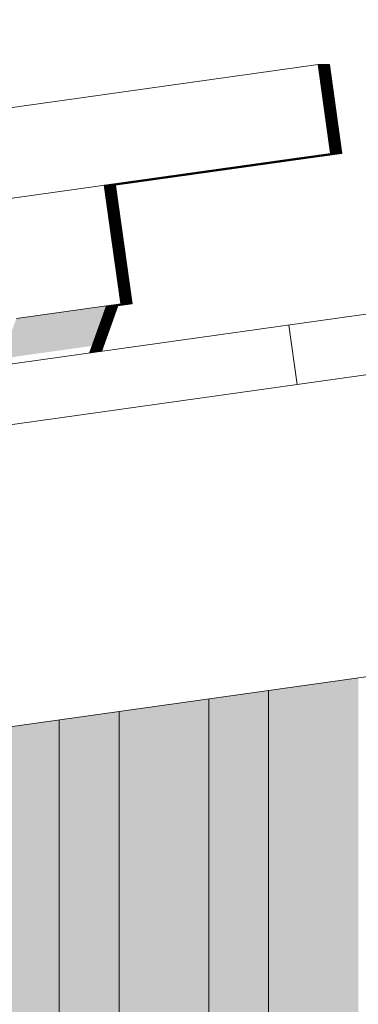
# Model space of a CAD drawing. Header units: metres. Extents: x -52 to 321, y -8 to 26.
# Tile 273 of 333: x 302.303 to 302.416, y 6.628 to 6.958. Entities that reach past the tile are written whole.
import ezdxf

# ---------------------------------------------------------------- set-up
doc = ezdxf.new("R2010")
doc.units = ezdxf.units.M
doc.header["$MEASUREMENT"] = 0
for name, color, linetype in [('30 Dachaufbau', 7, 'Continuous'), ('50 Sanitäreinrichtung', 7, 'Continuous'), ('70 PV-Anlage', 7, 'Continuous'), ('94 Genehmigungsplanung Bemaßung', 7, 'Continuous')]:
    doc.layers.add(name, color=color, linetype=linetype)
doc.styles.add('ERSTELLTER_STIL_2', font='arial.ttf')
doc.dimstyles.new('ERSTELLTER_STIL__1', dxfattribs={"dimtxt": 0.25, "dimasz": 0.19, "dimexe": 0.18, "dimexo": 0.1, "dimgap": 0, "dimtad": 1, "dimtih": 1, "dimtoh": 1, "dimzin": 0, "dimdsep": 46, "dimtxsty": 'ERSTELLTER_STIL_2', "dimblk": 'ARROWHEAD_6', "dimblk1": 'ARROWHEAD_6', "dimblk2": 'ARROWHEAD_6', "dimcen": 0.09, "dimclrd": 7, "dimclre": 7, "dimclrt": 7, "dimazin": 0, "dimtfac": 1, "dimtdec": 4, "dimtmove": 0, "dimatfit": 3, "dimfxl": 1, "dimtolj": 1, "dimtzin": 0, "dimarcsym": 0})

# ---------------------------------------------------------------- blocks, each defined once
blk = doc.blocks.new('*X31', base_point=(33626.11544, -0.00275))
at = {"layer": '30 Dachaufbau', "color": 7, "linetype": 'Continuous', "lineweight": 13}
blk.add_line((302.39558, 6.83575), (302.3928, 6.85556), dxfattribs=at)
blk.add_line((302.39558, 6.83575), (302.3928, 6.85556), dxfattribs=at)
blk = doc.blocks.new('*D55', base_point=(33626.11544, -0.00275))
at = {"layer": '94 Genehmigungsplanung Bemaßung', "color": 7, "linetype": 'Continuous', "lineweight": 13}
for p, q in [((297.01606, 9.19055), (297.01606, 9.56555)), ((312.83606, 9.19055), (312.83606, 9.56555)), ((297.11606, 9.47805), (296.91606, 9.27805)), ((312.73606, 9.27805), (312.93606, 9.47805)), ((296.86606, 9.37805), (297.01606, 9.37805)), ((297.01606, 9.37805), (312.83606, 9.37805)), ((312.83606, 9.37805), (312.98606, 9.37805))]:
    blk.add_line(p, q, dxfattribs=at)
at = {"layer": '94 Genehmigungsplanung Bemaßung', "color": 7, "lineweight": 13, "insert": (304.49707, 9.42805), "char_height": 0.25, "attachment_point": 7, "style": 'ERSTELLTER_STIL_2'}
blk.add_mtext('\\A1;{\\pql;\\fArial|b0|i0|c0|p0;\\W1.000000;15,82}', dxfattribs=at)
blk = doc.blocks.new('ARROWHEAD_6')
at = {"color": 0, "linetype": 'Continuous', "lineweight": 0}
for p, q in [((-0.5, -0.5), (0.5, 0.5)), ((0, 0), (-1, 0))]:
    blk.add_line(p, q, dxfattribs=at)

msp = doc.modelspace()

# ---------------------------------------------------------------- hatches: boundary and pattern name
at = {"layer": '50 Sanitäreinrichtung', "linetype": 'Continuous', "lineweight": 0, "true_color": 0x000000}
for points in [[(302.38606, 6.73343), (302.38606, 6.18575), (302.41606, 6.18997), (302.41606, 6.73765)], [(302.36606, 5.50897), (302.36606, 3.35725), (302.36606, 3.34725), (302.40899, 3.34725), (302.41606, 3.35725), (302.38606, 3.35725), (302.38606, 5.53725), (302.40192, 5.53725), (302.41606, 5.55725), (302.38606, 5.55725), (302.38606, 6.73343), (302.36606, 6.73062), (302.36606, 5.55725), (302.36606, 5.53725), (302.36606, 5.52897), (302.38021, 5.52897)], [(302.33606, 6.7264), (302.33606, 6.17872), (302.36606, 6.18294), (302.36606, 6.73062)], [(302.21606, 3.35725), (302.21606, 3.34725), (302.36407, 3.34725), (302.36407, 3.35444), (302.36606, 3.35725), (302.33606, 3.35725), (302.33606, 5.53725), (302.35192, 5.53725), (302.36606, 5.55725), (302.33606, 5.55725), (302.33606, 6.7264), (302.31606, 6.72359), (302.31606, 5.55725), (302.31606, 5.53725), (302.31606, 5.52897), (302.33021, 5.52897), (302.31606, 5.50897), (302.31606, 3.35725), (302.28606, 3.35725), (302.28606, 5.53725), (302.30192, 5.53725), (302.31606, 5.55725), (302.28606, 5.55725), (302.28606, 6.71938), (302.26606, 6.71656), (302.26606, 5.55725), (302.26606, 5.53725), (302.26606, 5.52897), (302.28021, 5.52897), (302.26606, 5.50897), (302.26606, 3.35725), (302.23606, 3.35725), (302.23606, 5.53725), (302.25192, 5.53725), (302.26606, 5.55725), (302.23606, 5.55725), (302.23606, 6.71235), (302.21606, 6.70954), (302.21606, 5.55725), (302.21606, 5.53725), (302.21606, 5.52897), (302.23021, 5.52897), (302.21606, 5.50897)], [(302.28606, 6.71938), (302.28606, 6.1717), (302.31606, 6.17591), (302.31606, 6.72359)]]:
    msp.add_hatch(color=18, dxfattribs=at).paths.add_polyline_path(points)
at = {"layer": '70 PV-Anlage', "linetype": 'Continuous', "lineweight": 0, "true_color": 0x000000}
for points in [[(302.33103, 6.90231), (302.33114, 6.90231), (302.3955, 6.91135), (302.3954, 6.91135)], [(302.33114, 6.90231), (302.33124, 6.90231), (302.39561, 6.91135), (302.3955, 6.91135)], [(302.39561, 6.91135), (302.33124, 6.90231), (302.33135, 6.90231), (302.39572, 6.91135)], [(302.33135, 6.90231), (302.33146, 6.90231), (302.39583, 6.91135), (302.39572, 6.91135)], [(302.39583, 6.91135), (302.33146, 6.90231), (302.33157, 6.90231), (302.39594, 6.91135)], [(302.33157, 6.90231), (302.33168, 6.90231), (302.39604, 6.91135), (302.39594, 6.91135)], [(302.33168, 6.90231), (302.33179, 6.90231), (302.39615, 6.91135), (302.39605, 6.91135)], [(302.33179, 6.90231), (302.33189, 6.90231), (302.39625, 6.91135), (302.39615, 6.91135)], [(302.33189, 6.90231), (302.332, 6.90231), (302.39637, 6.91135), (302.39626, 6.91135)], [(302.332, 6.90231), (302.33211, 6.90231), (302.39648, 6.91135), (302.39637, 6.91135)], [(302.33211, 6.90231), (302.33222, 6.90231), (302.39659, 6.91135), (302.39648, 6.91135)], [(302.33223, 6.90231), (302.33233, 6.90231), (302.39669, 6.91135), (302.39659, 6.91135)], [(302.33233, 6.90231), (302.33244, 6.90231), (302.3968, 6.91135), (302.3967, 6.91135)], [(302.33244, 6.90231), (302.33255, 6.90231), (302.39691, 6.91135), (302.39681, 6.91135)], [(302.33255, 6.90231), (302.33265, 6.90231), (302.39702, 6.91135), (302.39691, 6.91135)], [(302.39702, 6.91135), (302.33265, 6.90231), (302.33276, 6.90231), (302.39713, 6.91135)], [(302.33276, 6.90231), (302.33287, 6.90231), (302.39724, 6.91135), (302.39713, 6.91135)], [(302.33287, 6.90231), (302.33298, 6.90231), (302.39734, 6.91135), (302.39724, 6.91135)], [(302.33298, 6.90231), (302.33309, 6.90231), (302.39745, 6.91135), (302.39735, 6.91135)], [(302.33309, 6.90231), (302.3332, 6.90231), (302.39756, 6.91135), (302.39746, 6.91135)], [(302.3332, 6.90231), (302.3333, 6.90231), (302.39767, 6.91135), (302.39756, 6.91135)], [(302.39767, 6.91135), (302.3333, 6.90231), (302.33341, 6.90231), (302.39778, 6.91135)], [(302.33341, 6.90231), (302.33352, 6.90231), (302.39789, 6.91135), (302.39778, 6.91135)], [(302.33352, 6.90231), (302.33363, 6.90231), (302.398, 6.91135), (302.39789, 6.91135)], [(302.33363, 6.90231), (302.33374, 6.90231), (302.3981, 6.91135), (302.398, 6.91135)], [(302.33374, 6.90231), (302.33385, 6.90231), (302.39821, 6.91135), (302.39811, 6.91135)], [(302.33385, 6.90231), (302.33395, 6.90231), (302.39832, 6.91135), (302.39822, 6.91135)], [(302.33395, 6.90231), (302.33406, 6.90231), (302.39843, 6.91135), (302.39832, 6.91135)], [(302.33406, 6.90231), (302.33417, 6.90231), (302.39854, 6.91135), (302.39843, 6.91135)], [(302.33417, 6.90231), (302.33427, 6.90231), (302.39864, 6.91135), (302.39854, 6.91135)], [(302.33428, 6.90231), (302.33439, 6.90231), (302.39875, 6.91135), (302.39865, 6.91135)], [(302.33439, 6.90231), (302.3345, 6.90231), (302.39886, 6.91135), (302.39876, 6.91135)], [(302.3345, 6.90231), (302.33461, 6.90231), (302.39897, 6.91135), (302.39887, 6.91135)], [(302.33461, 6.90231), (302.33471, 6.90231), (302.39908, 6.91135), (302.39897, 6.91135)], [(302.33471, 6.90231), (302.33482, 6.90231), (302.39919, 6.91135), (302.39908, 6.91135)], [(302.3954, 6.91135), (302.3955, 6.91135), (302.40689, 6.91295), (302.40678, 6.91295)], [(302.3955, 6.91135), (302.39561, 6.91135), (302.407, 6.91295), (302.40689, 6.91295)], [(302.39561, 6.91135), (302.39572, 6.91135), (302.40711, 6.91295), (302.407, 6.91295)], [(302.40711, 6.91295), (302.39572, 6.91135), (302.39583, 6.91135), (302.40722, 6.91295)], [(302.39583, 6.91135), (302.39594, 6.91135), (302.40732, 6.91295), (302.40722, 6.91295)], [(302.40732, 6.91295), (302.39594, 6.91135), (302.39604, 6.91135), (302.40743, 6.91295)], [(302.40743, 6.91295), (302.39605, 6.91135), (302.39615, 6.91135), (302.40754, 6.91295)], [(302.39615, 6.91135), (302.39626, 6.91135), (302.40765, 6.91295), (302.40754, 6.91295)], [(302.40765, 6.91295), (302.39626, 6.91135), (302.39637, 6.91135), (302.40776, 6.91295)], [(302.40776, 6.91295), (302.39637, 6.91135), (302.39648, 6.91135), (302.40787, 6.91295)], [(302.40787, 6.91295), (302.39648, 6.91135), (302.39659, 6.91135), (302.40797, 6.91295)], [(302.40798, 6.91295), (302.39659, 6.91135), (302.39669, 6.91135), (302.40808, 6.91295)], [(302.40808, 6.91295), (302.3967, 6.91135), (302.3968, 6.91135), (302.40819, 6.91295)], [(302.40819, 6.91295), (302.39681, 6.91135), (302.39691, 6.91135), (302.4083, 6.91295)], [(302.4083, 6.91295), (302.39691, 6.91135), (302.39702, 6.91135), (302.40841, 6.91295)], [(302.39702, 6.91135), (302.39713, 6.91135), (302.40852, 6.91295), (302.40841, 6.91295)], [(302.40852, 6.91295), (302.39713, 6.91135), (302.39724, 6.91135), (302.40863, 6.91295)], [(302.40863, 6.91295), (302.39724, 6.91135), (302.39734, 6.91135), (302.40873, 6.91295)], [(302.40873, 6.91295), (302.39735, 6.91135), (302.39745, 6.91135), (302.40884, 6.91295)], [(302.40884, 6.91295), (302.39746, 6.91135), (302.39756, 6.91135), (302.40895, 6.91295)], [(302.40895, 6.91295), (302.39756, 6.91135), (302.39767, 6.91135), (302.40906, 6.91295)], [(302.39767, 6.91135), (302.39778, 6.91135), (302.40917, 6.91295), (302.40906, 6.91295)], [(302.40917, 6.91295), (302.39778, 6.91135), (302.39789, 6.91135), (302.40928, 6.91295)], [(302.40928, 6.91295), (302.39789, 6.91135), (302.398, 6.91135), (302.40938, 6.91295)], [(302.40939, 6.91295), (302.398, 6.91135), (302.3981, 6.91135), (302.40949, 6.91295)], [(302.40949, 6.91295), (302.39811, 6.91135), (302.39821, 6.91135), (302.4096, 6.91295)], [(302.4096, 6.91295), (302.39822, 6.91135), (302.39832, 6.91135), (302.40971, 6.91295)], [(302.40971, 6.91295), (302.39832, 6.91135), (302.39843, 6.91135), (302.40982, 6.91295)], [(302.40982, 6.91295), (302.39843, 6.91135), (302.39854, 6.91135), (302.40993, 6.91295)], [(302.40993, 6.91295), (302.39854, 6.91135), (302.39864, 6.91135), (302.41003, 6.91295)], [(302.41004, 6.91295), (302.39865, 6.91135), (302.39875, 6.91135), (302.41014, 6.91295)], [(302.41014, 6.91295), (302.39876, 6.91135), (302.39886, 6.91135), (302.41025, 6.91295)], [(302.41025, 6.91295), (302.39887, 6.91135), (302.39897, 6.91135), (302.41036, 6.91295)], [(302.41036, 6.91295), (302.39897, 6.91135), (302.39908, 6.91135), (302.41047, 6.91295)], [(302.41047, 6.91295), (302.39908, 6.91135), (302.39919, 6.91135), (302.41058, 6.91295)], [(302.33114, 6.90231), (302.33103, 6.90231), (302.33324, 6.88656), (302.3366, 6.8627), (302.3367, 6.8627)], [(302.33114, 6.90231), (302.3367, 6.8627), (302.33681, 6.8627), (302.33124, 6.90231)], [(302.33135, 6.90231), (302.33124, 6.90231), (302.33681, 6.8627), (302.33692, 6.8627)], [(302.33703, 6.8627), (302.33146, 6.90231), (302.33135, 6.90231), (302.33692, 6.8627)], [(302.33146, 6.90231), (302.33703, 6.8627), (302.33714, 6.8627), (302.33157, 6.90231)], [(302.33724, 6.8627), (302.33168, 6.90231), (302.33157, 6.90231), (302.33714, 6.8627)], [(302.33735, 6.8627), (302.33179, 6.90231), (302.33168, 6.90231), (302.33724, 6.8627)], [(302.33189, 6.90231), (302.33179, 6.90231), (302.33735, 6.8627), (302.33746, 6.8627)], [(302.33757, 6.8627), (302.332, 6.90231), (302.33189, 6.90231), (302.33746, 6.8627)], [(302.33768, 6.8627), (302.33211, 6.90231), (302.332, 6.90231), (302.33757, 6.8627)], [(302.33779, 6.8627), (302.33222, 6.90231), (302.33211, 6.90231), (302.33768, 6.8627)], [(302.33222, 6.90231), (302.33779, 6.8627), (302.3379, 6.8627), (302.33233, 6.90231)], [(302.338, 6.8627), (302.33244, 6.90231), (302.33233, 6.90231), (302.3379, 6.8627)], [(302.33811, 6.8627), (302.33255, 6.90231), (302.33244, 6.90231), (302.338, 6.8627)], [(302.33822, 6.8627), (302.33265, 6.90231), (302.33255, 6.90231), (302.33811, 6.8627)], [(302.33276, 6.90231), (302.33265, 6.90231), (302.33822, 6.8627), (302.33833, 6.8627)], [(302.33844, 6.8627), (302.33287, 6.90231), (302.33276, 6.90231), (302.33833, 6.8627)], [(302.33855, 6.8627), (302.33298, 6.90231), (302.33287, 6.90231), (302.33844, 6.8627)], [(302.33865, 6.8627), (302.33309, 6.90231), (302.33298, 6.90231), (302.33855, 6.8627)], [(302.33876, 6.8627), (302.3332, 6.90231), (302.33309, 6.90231), (302.33865, 6.8627)], [(302.33887, 6.8627), (302.3333, 6.90231), (302.3332, 6.90231), (302.33876, 6.8627)], [(302.3333, 6.90231), (302.33887, 6.8627), (302.33898, 6.8627), (302.33341, 6.90231)], [(302.33909, 6.8627), (302.33352, 6.90231), (302.33341, 6.90231), (302.33898, 6.8627)], [(302.3392, 6.8627), (302.33363, 6.90231), (302.33352, 6.90231), (302.33909, 6.8627)], [(302.3393, 6.8627), (302.33374, 6.90231), (302.33363, 6.90231), (302.3392, 6.8627)], [(302.33941, 6.8627), (302.33385, 6.90231), (302.33374, 6.90231), (302.3393, 6.8627)], [(302.33952, 6.8627), (302.33395, 6.90231), (302.33385, 6.90231), (302.33941, 6.8627)], [(302.33963, 6.8627), (302.33406, 6.90231), (302.33395, 6.90231), (302.33952, 6.8627)], [(302.33974, 6.8627), (302.33417, 6.90231), (302.33406, 6.90231), (302.33963, 6.8627)], [(302.33428, 6.90231), (302.33417, 6.90231), (302.33974, 6.8627), (302.33985, 6.8627)], [(302.33996, 6.8627), (302.33439, 6.90231), (302.33428, 6.90231), (302.33985, 6.8627)], [(302.34006, 6.8627), (302.3345, 6.90231), (302.33439, 6.90231), (302.33996, 6.8627)], [(302.34017, 6.8627), (302.33461, 6.90231), (302.3345, 6.90231), (302.34006, 6.8627)], [(302.34028, 6.8627), (302.33471, 6.90231), (302.33461, 6.90231), (302.34017, 6.8627)], [(302.34039, 6.8627), (302.33482, 6.90231), (302.33471, 6.90231), (302.34028, 6.8627)], [(302.29685, 6.84437), (302.32659, 6.84855), (302.32742, 6.84973), (302.33187, 6.86203), (302.30171, 6.85779)], [(302.33187, 6.86202), (302.32615, 6.84619), (302.32625, 6.8462), (302.33198, 6.86203)], [(302.33198, 6.86202), (302.32626, 6.8462), (302.32637, 6.84622), (302.33208, 6.86203)], [(302.33209, 6.86202), (302.32637, 6.84622), (302.32648, 6.84624), (302.33219, 6.86203)], [(302.3322, 6.86202), (302.32649, 6.84624), (302.3266, 6.84625), (302.3323, 6.86203)], [(302.3323, 6.86202), (302.3266, 6.84625), (302.32671, 6.84627), (302.33241, 6.86203)], [(302.33241, 6.86202), (302.32672, 6.84627), (302.32682, 6.84628), (302.33252, 6.86203)], [(302.33252, 6.86202), (302.32683, 6.84628), (302.32694, 6.8463), (302.33263, 6.86203)], [(302.33263, 6.86202), (302.32695, 6.8463), (302.32705, 6.84632), (302.33274, 6.86203)], [(302.33274, 6.86202), (302.32706, 6.84632), (302.32717, 6.84633), (302.33284, 6.86203)], [(302.33285, 6.86202), (302.32717, 6.84633), (302.32728, 6.84635), (302.33295, 6.86203)], [(302.33295, 6.86202), (302.32729, 6.84635), (302.3274, 6.84636), (302.33306, 6.86203)], [(302.33306, 6.86202), (302.3274, 6.84636), (302.32751, 6.84638), (302.33317, 6.86203)], [(302.32742, 6.84973), (302.33188, 6.86203)], [(302.33317, 6.86202), (302.32752, 6.84638), (302.32762, 6.8464), (302.33328, 6.86203)], [(302.33328, 6.86202), (302.32763, 6.8464), (302.32774, 6.84641), (302.33339, 6.86203)], [(302.33339, 6.86202), (302.32775, 6.84641), (302.32785, 6.84643), (302.33349, 6.86203)], [(302.3335, 6.86202), (302.32786, 6.84643), (302.32797, 6.84644), (302.3336, 6.86203)], [(302.33361, 6.86202), (302.32797, 6.84644), (302.32808, 6.84646), (302.33371, 6.86203)], [(302.33371, 6.86202), (302.32809, 6.84646), (302.32819, 6.84648), (302.33382, 6.86203)], [(302.33382, 6.86202), (302.3282, 6.84648), (302.32831, 6.84649), (302.33393, 6.86203)], [(302.33393, 6.86202), (302.32832, 6.84649), (302.32842, 6.84651), (302.33404, 6.86203)], [(302.33404, 6.86202), (302.32843, 6.84651), (302.32854, 6.84652), (302.33415, 6.86203)], [(302.33415, 6.86202), (302.32855, 6.84653), (302.32865, 6.84654), (302.33425, 6.86203)], [(302.33426, 6.86202), (302.32866, 6.84654), (302.32877, 6.84656), (302.33436, 6.86203)], [(302.33436, 6.86202), (302.32877, 6.84656), (302.32888, 6.84657), (302.33447, 6.86203)], [(302.33447, 6.86202), (302.32889, 6.84657), (302.32899, 6.84659), (302.33458, 6.86203)], [(302.33458, 6.86202), (302.329, 6.84659), (302.32911, 6.8466), (302.33469, 6.86203)], [(302.33469, 6.86202), (302.32912, 6.84661), (302.32922, 6.84662), (302.3348, 6.86203)], [(302.3348, 6.86202), (302.32923, 6.84662), (302.32934, 6.84664), (302.3349, 6.86203)], [(302.33491, 6.86202), (302.32935, 6.84664), (302.32945, 6.84665), (302.33501, 6.86203)], [(302.33501, 6.86202), (302.32946, 6.84665), (302.32957, 6.84667), (302.33512, 6.86203)], [(302.33512, 6.86202), (302.32957, 6.84667), (302.32968, 6.84668), (302.33523, 6.86203)], [(302.33523, 6.86202), (302.32969, 6.84669), (302.32979, 6.8467), (302.33534, 6.86203)], [(302.33534, 6.86202), (302.3298, 6.8467), (302.32991, 6.84672), (302.33545, 6.86203)], [(302.33545, 6.86202), (302.32992, 6.84672), (302.33002, 6.84673), (302.33555, 6.86203)], [(302.33556, 6.86202), (302.33003, 6.84673), (302.33014, 6.84675), (302.33566, 6.86203)], [(302.33188, 6.86203), (302.33187, 6.86202), (302.3367, 6.8627), (302.3366, 6.8627)], [(302.33198, 6.86203), (302.33198, 6.86202), (302.33681, 6.8627), (302.3367, 6.8627)], [(302.33209, 6.86202), (302.33692, 6.8627), (302.33681, 6.8627), (302.33209, 6.86203)], [(302.3322, 6.86202), (302.33703, 6.8627), (302.33692, 6.8627), (302.3322, 6.86203)], [(302.3323, 6.86202), (302.33714, 6.8627), (302.33703, 6.8627), (302.33231, 6.86203)], [(302.33241, 6.86202), (302.33724, 6.8627), (302.33714, 6.8627), (302.33242, 6.86203)], [(302.33252, 6.86202), (302.33735, 6.8627), (302.33724, 6.8627), (302.33253, 6.86203)], [(302.33263, 6.86203), (302.33263, 6.86202), (302.33746, 6.8627), (302.33735, 6.8627)], [(302.33274, 6.86202), (302.33757, 6.8627), (302.33746, 6.8627), (302.33274, 6.86203)], [(302.33285, 6.86202), (302.33768, 6.8627), (302.33757, 6.8627), (302.33285, 6.86203)], [(302.33295, 6.86202), (302.33779, 6.8627), (302.33768, 6.8627), (302.33296, 6.86203)], [(302.33306, 6.86202), (302.3379, 6.8627), (302.33779, 6.8627), (302.33307, 6.86203)], [(302.33317, 6.86202), (302.338, 6.8627), (302.3379, 6.8627), (302.33318, 6.86203)], [(302.33328, 6.86202), (302.33811, 6.8627), (302.338, 6.8627), (302.33329, 6.86203)], [(302.33339, 6.86202), (302.33822, 6.8627), (302.33811, 6.8627), (302.33339, 6.86203)], [(302.3335, 6.86203), (302.3335, 6.86202), (302.33833, 6.8627), (302.33822, 6.8627)], [(302.3336, 6.86202), (302.33844, 6.8627), (302.33833, 6.8627), (302.33361, 6.86203)], [(302.33371, 6.86202), (302.33855, 6.8627), (302.33844, 6.8627), (302.33372, 6.86203)], [(302.33382, 6.86202), (302.33865, 6.8627), (302.33855, 6.8627), (302.33383, 6.86203)], [(302.33393, 6.86202), (302.33876, 6.8627), (302.33865, 6.8627), (302.33394, 6.86203)], [(302.33404, 6.86202), (302.33887, 6.8627), (302.33876, 6.8627), (302.33404, 6.86203)], [(302.33415, 6.86202), (302.33898, 6.8627), (302.33887, 6.8627), (302.33415, 6.86203)], [(302.33426, 6.86202), (302.33909, 6.8627), (302.33898, 6.8627), (302.33426, 6.86203)], [(302.33436, 6.86202), (302.3392, 6.8627), (302.33909, 6.8627), (302.33437, 6.86203)], [(302.33447, 6.86202), (302.3393, 6.8627), (302.3392, 6.8627), (302.33448, 6.86203)], [(302.33458, 6.86202), (302.33941, 6.8627), (302.3393, 6.8627), (302.33459, 6.86203)], [(302.33469, 6.86202), (302.33952, 6.8627), (302.33941, 6.8627), (302.3347, 6.86203)], [(302.3348, 6.86202), (302.33963, 6.8627), (302.33952, 6.8627), (302.3348, 6.86203)], [(302.33491, 6.86202), (302.33974, 6.8627), (302.33963, 6.8627), (302.33491, 6.86203)], [(302.33502, 6.86202), (302.33984, 6.8627), (302.33974, 6.8627), (302.33502, 6.86203)], [(302.33512, 6.86202), (302.33996, 6.8627), (302.33985, 6.8627), (302.33513, 6.86203)], [(302.33523, 6.86202), (302.34006, 6.8627), (302.33996, 6.8627), (302.33524, 6.86203)], [(302.33534, 6.86202), (302.34017, 6.8627), (302.34006, 6.8627), (302.33535, 6.86203)], [(302.33545, 6.86202), (302.34028, 6.8627), (302.34017, 6.8627), (302.33545, 6.86203)], [(302.33556, 6.86202), (302.34039, 6.8627), (302.34028, 6.8627), (302.33556, 6.86203)]]:
    msp.add_hatch(color=18, dxfattribs=at).paths.add_polyline_path(points)

# ---------------------------------------------------------------- linework, layer by layer
at = {"layer": '30 Dachaufbau', "color": 7, "linetype": 'Continuous', "lineweight": 13}
for p, q in [((296.45119, 6.02052), (304.92606, 7.21158)), ((304.92606, 7.19139), (296.45398, 6.00071)), ((304.92606, 7.0904), (296.46789, 5.90168))]:
    msp.add_line(p, q, dxfattribs=at)
at = {"layer": '50 Sanitäreinrichtung', "color": 251, "linetype": 'Continuous', "lineweight": 18, "true_color": 0x5f5f5f}
for p, q in [((302.38606, 5.55725), (302.38606, 6.73343)), ((302.36606, 5.55725), (302.36606, 6.73062)), ((302.31606, 5.55725), (302.31606, 6.72359)), ((302.33606, 5.55725), (302.33606, 6.7264))]:
    msp.add_line(p, q, dxfattribs=at)
at = {"layer": '70 PV-Anlage', "color": 7, "linetype": 'Continuous', "lineweight": 13}
for p, q in [((302.40261, 6.94266), (300.70281, 6.70377)), ((302.40272, 6.94266), (302.40261, 6.94266)), ((302.40678, 6.91295), (302.40261, 6.94266)), ((302.40689, 6.91295), (302.40272, 6.94266)), ((302.40282, 6.94266), (302.40272, 6.94266)), ((302.407, 6.91295), (302.40282, 6.94266)), ((302.40293, 6.94266), (302.40282, 6.94266)), ((302.40711, 6.91295), (302.40293, 6.94266)), ((302.40304, 6.94266), (302.40293, 6.94266)), ((302.40722, 6.91295), (302.40304, 6.94266)), ((302.40315, 6.94266), (302.40304, 6.94266)), ((302.40732, 6.91295), (302.40315, 6.94266)), ((302.40326, 6.94266), (302.40315, 6.94266)), ((302.40743, 6.91295), (302.40326, 6.94266)), ((302.40337, 6.94266), (302.40326, 6.94266)), ((302.40754, 6.91295), (302.40337, 6.94266)), ((302.40347, 6.94266), (302.40337, 6.94266)), ((302.40765, 6.91295), (302.40347, 6.94266)), ((302.40358, 6.94266), (302.40347, 6.94266)), ((302.40776, 6.91295), (302.40358, 6.94266)), ((302.40369, 6.94266), (302.40358, 6.94266)), ((302.40787, 6.91295), (302.40369, 6.94266)), ((302.4038, 6.94266), (302.40369, 6.94266)), ((302.40797, 6.91295), (302.4038, 6.94266)), ((302.40391, 6.94266), (302.4038, 6.94266)), ((302.40808, 6.91295), (302.40391, 6.94266)), ((302.40402, 6.94266), (302.40391, 6.94266)), ((302.40819, 6.91295), (302.40402, 6.94266)), ((302.40413, 6.94266), (302.40402, 6.94266)), ((302.4083, 6.91295), (302.40413, 6.94266)), ((302.40423, 6.94266), (302.40413, 6.94266)), ((302.40841, 6.91295), (302.40423, 6.94266)), ((302.40434, 6.94266), (302.40423, 6.94266)), ((302.40852, 6.91295), (302.40434, 6.94266)), ((302.40445, 6.94266), (302.40434, 6.94266)), ((302.40863, 6.91295), (302.40445, 6.94266)), ((302.40456, 6.94266), (302.40445, 6.94266)), ((302.40873, 6.91295), (302.40456, 6.94266)), ((302.40467, 6.94266), (302.40456, 6.94266)), ((302.40884, 6.91295), (302.40467, 6.94266)), ((302.40478, 6.94266), (302.40467, 6.94266)), ((302.40895, 6.91295), (302.40478, 6.94266)), ((302.40488, 6.94266), (302.40478, 6.94266)), ((302.40906, 6.91295), (302.40488, 6.94266)), ((302.40499, 6.94266), (302.40488, 6.94266)), ((302.40917, 6.91295), (302.40499, 6.94266)), ((302.4051, 6.94266), (302.40499, 6.94266)), ((302.40928, 6.91295), (302.4051, 6.94266)), ((302.40521, 6.94266), (302.4051, 6.94266)), ((302.40938, 6.91295), (302.40521, 6.94266)), ((302.40532, 6.94266), (302.40521, 6.94266)), ((302.40949, 6.91295), (302.40532, 6.94266)), ((302.40543, 6.94266), (302.40532, 6.94266)), ((302.4096, 6.91295), (302.40543, 6.94266)), ((302.40553, 6.94266), (302.40543, 6.94266)), ((302.40971, 6.91295), (302.40553, 6.94266)), ((302.40564, 6.94266), (302.40554, 6.94266)), ((302.40982, 6.91295), (302.40564, 6.94266)), ((302.40575, 6.94266), (302.40564, 6.94266)), ((302.40993, 6.91295), (302.40575, 6.94266)), ((302.40586, 6.94266), (302.40575, 6.94266)), ((302.41004, 6.91295), (302.40586, 6.94266)), ((302.40597, 6.94266), (302.40586, 6.94266)), ((302.41014, 6.91295), (302.40597, 6.94266)), ((302.40608, 6.94266), (302.40597, 6.94266)), ((302.41025, 6.91295), (302.40608, 6.94266)), ((302.40619, 6.94266), (302.40608, 6.94266)), ((302.41036, 6.91295), (302.40619, 6.94266)), ((302.40629, 6.94266), (302.40619, 6.94266)), ((302.41047, 6.91295), (302.40629, 6.94266)), ((302.4064, 6.94266), (302.40629, 6.94266)), ((302.41058, 6.91295), (302.4064, 6.94266)), ((302.40678, 6.91295), (300.70699, 6.67406)), ((302.3955, 6.91135), (302.33113, 6.90231)), ((302.39561, 6.91135), (302.33124, 6.90231)), ((302.39572, 6.91135), (302.33135, 6.90231)), ((302.39583, 6.91135), (302.33146, 6.90231)), ((302.39594, 6.91135), (302.33157, 6.90231)), ((302.39604, 6.91135), (302.33168, 6.90231)), ((302.39615, 6.91135), (302.33178, 6.90231)), ((302.39626, 6.91135), (302.33189, 6.90231)), ((302.39637, 6.91135), (302.332, 6.90231)), ((302.39648, 6.91135), (302.33211, 6.90231)), ((302.39659, 6.91135), (302.33222, 6.90231)), ((302.39669, 6.91135), (302.33232, 6.90231)), ((302.3968, 6.91135), (302.33244, 6.90231)), ((302.39691, 6.91135), (302.33254, 6.90231)), ((302.39702, 6.91135), (302.33265, 6.90231)), ((302.39713, 6.91135), (302.33276, 6.90231)), ((302.39724, 6.91135), (302.33287, 6.90231)), ((302.39734, 6.91135), (302.33298, 6.90231)), ((302.39745, 6.91135), (302.33309, 6.90231)), ((302.39756, 6.91135), (302.33319, 6.90231)), ((302.39767, 6.91135), (302.3333, 6.90231)), ((302.39778, 6.91135), (302.33341, 6.90231)), ((302.39789, 6.91135), (302.33352, 6.90231)), ((302.398, 6.91135), (302.33363, 6.90231)), ((302.3981, 6.91135), (302.33374, 6.90231)), ((302.39821, 6.91135), (302.33384, 6.90231)), ((302.39832, 6.91135), (302.33395, 6.90231)), ((302.39843, 6.91135), (302.33406, 6.90231)), ((302.39854, 6.91135), (302.33417, 6.90231)), ((302.39865, 6.91135), (302.33428, 6.90231)), ((302.39875, 6.91135), (302.33439, 6.90231)), ((302.39886, 6.91135), (302.3345, 6.90231)), ((302.39897, 6.91135), (302.3346, 6.90231)), ((302.39908, 6.91135), (302.33471, 6.90231)), ((302.39919, 6.91135), (302.33482, 6.90231)), ((302.3954, 6.91135), (302.3955, 6.91135)), ((302.3955, 6.91135), (302.40689, 6.91295)), ((302.3955, 6.91135), (302.39561, 6.91135)), ((302.39561, 6.91135), (302.407, 6.91295)), ((302.39567, 6.91135), (302.39561, 6.91135)), ((302.39561, 6.91135), (302.39572, 6.91135)), ((302.39572, 6.91135), (302.40711, 6.91295)), ((302.39572, 6.91135), (302.39583, 6.91135)), ((302.39583, 6.91135), (302.40722, 6.91295)), ((302.39583, 6.91135), (302.39594, 6.91135)), ((302.39594, 6.91135), (302.40732, 6.91295)), ((302.39594, 6.91135), (302.39604, 6.91135)), ((302.39604, 6.91135), (302.40743, 6.91295)), ((302.39605, 6.91135), (302.39615, 6.91135)), ((302.39615, 6.91135), (302.40754, 6.91295)), ((302.39615, 6.91135), (302.39626, 6.91135)), ((302.39626, 6.91135), (302.40765, 6.91295)), ((302.39626, 6.91135), (302.39637, 6.91135)), ((302.39637, 6.91135), (302.40776, 6.91295)), ((302.39637, 6.91135), (302.39648, 6.91135)), ((302.39648, 6.91135), (302.40787, 6.91295)), ((302.39648, 6.91135), (302.39659, 6.91135)), ((302.39659, 6.91135), (302.40797, 6.91295)), ((302.39659, 6.91135), (302.39669, 6.91135)), ((302.39669, 6.91135), (302.40808, 6.91295)), ((302.3967, 6.91135), (302.3968, 6.91135)), ((302.3968, 6.91135), (302.40819, 6.91295)), ((302.39681, 6.91135), (302.39691, 6.91135)), ((302.39691, 6.91135), (302.4083, 6.91295)), ((302.39691, 6.91135), (302.39702, 6.91135)), ((302.39702, 6.91135), (302.40841, 6.91295)), ((302.39702, 6.91135), (302.39713, 6.91135)), ((302.39713, 6.91135), (302.40852, 6.91295)), ((302.39713, 6.91135), (302.39724, 6.91135)), ((302.39724, 6.91135), (302.40863, 6.91295)), ((302.39724, 6.91135), (302.39734, 6.91135)), ((302.39734, 6.91135), (302.40873, 6.91295)), ((302.39735, 6.91135), (302.39745, 6.91135)), ((302.39745, 6.91135), (302.40884, 6.91295)), ((302.39746, 6.91135), (302.39756, 6.91135)), ((302.39756, 6.91135), (302.40895, 6.91295)), ((302.39756, 6.91135), (302.39767, 6.91135)), ((302.39767, 6.91135), (302.40906, 6.91295)), ((302.39767, 6.91135), (302.39778, 6.91135)), ((302.39778, 6.91135), (302.40917, 6.91295)), ((302.39784, 6.91135), (302.39778, 6.91135)), ((302.39778, 6.91135), (302.39789, 6.91135)), ((302.39789, 6.91135), (302.40928, 6.91295)), ((302.39789, 6.91135), (302.398, 6.91135)), ((302.398, 6.91135), (302.40938, 6.91295)), ((302.398, 6.91135), (302.3981, 6.91135)), ((302.3981, 6.91135), (302.40949, 6.91295)), ((302.39811, 6.91135), (302.39821, 6.91135)), ((302.39821, 6.91135), (302.4096, 6.91295)), ((302.39822, 6.91135), (302.39832, 6.91135)), ((302.39832, 6.91135), (302.40971, 6.91295)), ((302.39832, 6.91135), (302.39843, 6.91135)), ((302.39843, 6.91135), (302.40982, 6.91295)), ((302.39843, 6.91135), (302.39854, 6.91135)), ((302.39854, 6.91135), (302.40993, 6.91295)), ((302.39854, 6.91135), (302.39865, 6.91135)), ((302.39865, 6.91135), (302.41004, 6.91295)), ((302.39865, 6.91135), (302.39875, 6.91135)), ((302.39875, 6.91135), (302.41014, 6.91295)), ((302.39876, 6.91135), (302.39886, 6.91135)), ((302.39886, 6.91135), (302.41025, 6.91295)), ((302.39887, 6.91135), (302.39897, 6.91135)), ((302.39897, 6.91135), (302.41036, 6.91295)), ((302.39897, 6.91135), (302.39908, 6.91135)), ((302.39908, 6.91135), (302.41047, 6.91295)), ((302.39908, 6.91135), (302.39919, 6.91135)), ((302.39919, 6.91135), (302.41058, 6.91295)), ((302.40689, 6.91295), (302.40678, 6.91295)), ((302.407, 6.91295), (302.40689, 6.91295)), ((302.40711, 6.91295), (302.407, 6.91295)), ((302.40722, 6.91295), (302.40711, 6.91295)), ((302.40732, 6.91295), (302.40722, 6.91295)), ((302.40743, 6.91295), (302.40732, 6.91295)), ((302.40754, 6.91295), (302.40743, 6.91295)), ((302.40765, 6.91295), (302.40754, 6.91295)), ((302.40776, 6.91295), (302.40765, 6.91295)), ((302.40787, 6.91295), (302.40776, 6.91295)), ((302.40797, 6.91295), (302.40787, 6.91295)), ((302.40808, 6.91295), (302.40798, 6.91295)), ((302.40819, 6.91295), (302.40808, 6.91295)), ((302.4083, 6.91295), (302.40819, 6.91295)), ((302.40841, 6.91295), (302.4083, 6.91295)), ((302.40852, 6.91295), (302.40841, 6.91295)), ((302.40863, 6.91295), (302.40852, 6.91295)), ((302.40873, 6.91295), (302.40863, 6.91295)), ((302.40884, 6.91295), (302.40873, 6.91295)), ((302.40895, 6.91295), (302.40884, 6.91295)), ((302.40906, 6.91295), (302.40895, 6.91295)), ((302.40917, 6.91295), (302.40906, 6.91295)), ((302.40928, 6.91295), (302.40917, 6.91295)), ((302.40938, 6.91295), (302.40928, 6.91295)), ((302.40949, 6.91295), (302.40939, 6.91295)), ((302.4096, 6.91295), (302.40949, 6.91295)), ((302.40971, 6.91295), (302.4096, 6.91295)), ((302.40982, 6.91295), (302.40971, 6.91295)), ((302.40993, 6.91295), (302.40982, 6.91295)), ((302.41004, 6.91295), (302.40993, 6.91295)), ((302.41014, 6.91295), (302.41004, 6.91295)), ((302.41025, 6.91295), (302.41014, 6.91295)), ((302.41036, 6.91295), (302.41025, 6.91295)), ((302.41047, 6.91295), (302.41036, 6.91295)), ((302.41058, 6.91295), (302.41047, 6.91295)), ((302.33113, 6.90231), (302.33103, 6.90231)), ((302.33659, 6.8627), (302.33103, 6.90231)), ((302.3367, 6.8627), (302.33113, 6.90231)), ((302.33124, 6.90231), (302.33114, 6.90231)), ((302.33681, 6.8627), (302.33124, 6.90231)), ((302.33135, 6.90231), (302.33124, 6.90231)), ((302.33692, 6.8627), (302.33135, 6.90231)), ((302.33146, 6.90231), (302.33135, 6.90231)), ((302.33703, 6.8627), (302.33146, 6.90231)), ((302.33157, 6.90231), (302.33146, 6.90231)), ((302.33714, 6.8627), (302.33157, 6.90231)), ((302.33168, 6.90231), (302.33157, 6.90231)), ((302.33724, 6.8627), (302.33168, 6.90231)), ((302.33179, 6.90231), (302.33168, 6.90231)), ((302.33735, 6.8627), (302.33179, 6.90231)), ((302.33189, 6.90231), (302.33179, 6.90231)), ((302.33746, 6.8627), (302.33189, 6.90231)), ((302.332, 6.90231), (302.33189, 6.90231)), ((302.33757, 6.8627), (302.332, 6.90231)), ((302.33211, 6.90231), (302.332, 6.90231)), ((302.33768, 6.8627), (302.33211, 6.90231)), ((302.33222, 6.90231), (302.33211, 6.90231)), ((302.33779, 6.8627), (302.33222, 6.90231)), ((302.33233, 6.90231), (302.33222, 6.90231)), ((302.33789, 6.8627), (302.33233, 6.90231)), ((302.33244, 6.90231), (302.33233, 6.90231)), ((302.338, 6.8627), (302.33244, 6.90231)), ((302.33254, 6.90231), (302.33244, 6.90231)), ((302.33811, 6.8627), (302.33254, 6.90231)), ((302.33265, 6.90231), (302.33255, 6.90231)), ((302.33822, 6.8627), (302.33265, 6.90231)), ((302.33276, 6.90231), (302.33265, 6.90231)), ((302.33833, 6.8627), (302.33276, 6.90231)), ((302.33287, 6.90231), (302.33276, 6.90231)), ((302.33844, 6.8627), (302.33287, 6.90231)), ((302.33298, 6.90231), (302.33287, 6.90231)), ((302.33855, 6.8627), (302.33298, 6.90231)), ((302.33309, 6.90231), (302.33298, 6.90231)), ((302.33865, 6.8627), (302.33309, 6.90231)), ((302.3332, 6.90231), (302.33309, 6.90231)), ((302.33876, 6.8627), (302.3332, 6.90231)), ((302.3333, 6.90231), (302.3332, 6.90231)), ((302.33887, 6.8627), (302.3333, 6.90231)), ((302.33341, 6.90231), (302.3333, 6.90231)), ((302.33898, 6.8627), (302.33341, 6.90231)), ((302.33352, 6.90231), (302.33341, 6.90231)), ((302.33909, 6.8627), (302.33352, 6.90231)), ((302.33363, 6.90231), (302.33352, 6.90231)), ((302.3392, 6.8627), (302.33363, 6.90231)), ((302.33374, 6.90231), (302.33363, 6.90231)), ((302.3393, 6.8627), (302.33374, 6.90231)), ((302.33385, 6.90231), (302.33374, 6.90231)), ((302.33941, 6.8627), (302.33385, 6.90231)), ((302.33395, 6.90231), (302.33385, 6.90231)), ((302.33952, 6.8627), (302.33395, 6.90231)), ((302.33406, 6.90231), (302.33395, 6.90231)), ((302.33963, 6.8627), (302.33406, 6.90231)), ((302.33417, 6.90231), (302.33406, 6.90231)), ((302.33974, 6.8627), (302.33417, 6.90231)), ((302.33428, 6.90231), (302.33417, 6.90231)), ((302.33985, 6.8627), (302.33428, 6.90231)), ((302.33439, 6.90231), (302.33428, 6.90231)), ((302.33996, 6.8627), (302.33439, 6.90231)), ((302.3345, 6.90231), (302.33439, 6.90231)), ((302.34006, 6.8627), (302.3345, 6.90231)), ((302.33461, 6.90231), (302.3345, 6.90231)), ((302.34017, 6.8627), (302.33461, 6.90231)), ((302.33471, 6.90231), (302.33461, 6.90231)), ((302.33482, 6.90231), (302.33471, 6.90231)), ((302.34028, 6.8627), (302.33471, 6.90231)), ((302.34039, 6.8627), (302.33482, 6.90231)), ((302.33187, 6.86203), (302.30171, 6.85779)), ((302.32614, 6.84619), (302.33187, 6.86203)), ((302.32625, 6.8462), (302.33198, 6.86203)), ((302.32637, 6.84622), (302.33208, 6.86203)), ((302.32648, 6.84624), (302.33219, 6.86203)), ((302.3266, 6.84625), (302.3323, 6.86203)), ((302.32671, 6.84627), (302.33241, 6.86203)), ((302.32682, 6.84628), (302.33252, 6.86203)), ((302.32694, 6.8463), (302.33263, 6.86203)), ((302.32705, 6.84632), (302.33274, 6.86203)), ((302.32717, 6.84633), (302.33284, 6.86203)), ((302.32728, 6.84635), (302.33295, 6.86203)), ((302.3274, 6.84636), (302.33306, 6.86203)), ((302.32751, 6.84638), (302.33317, 6.86203)), ((302.32762, 6.8464), (302.33328, 6.86203)), ((302.32774, 6.84641), (302.33339, 6.86203)), ((302.32785, 6.84643), (302.33349, 6.86203)), ((302.32797, 6.84644), (302.3336, 6.86203)), ((302.32808, 6.84646), (302.33371, 6.86203)), ((302.32819, 6.84648), (302.33382, 6.86203)), ((302.32831, 6.84649), (302.33393, 6.86203)), ((302.32842, 6.84651), (302.33404, 6.86203)), ((302.32854, 6.84652), (302.33415, 6.86203)), ((302.32865, 6.84654), (302.33425, 6.86203)), ((302.32877, 6.84656), (302.33436, 6.86203)), ((302.32888, 6.84657), (302.33447, 6.86203)), ((302.32899, 6.84659), (302.33458, 6.86203)), ((302.32911, 6.8466), (302.33469, 6.86203)), ((302.32922, 6.84662), (302.3348, 6.86203)), ((302.32934, 6.84664), (302.3349, 6.86203)), ((302.32945, 6.84665), (302.33501, 6.86203)), ((302.32957, 6.84667), (302.33512, 6.86203)), ((302.32968, 6.84668), (302.33523, 6.86203)), ((302.32979, 6.8467), (302.33534, 6.86203)), ((302.32991, 6.84672), (302.33545, 6.86203)), ((302.33002, 6.84673), (302.33555, 6.86203)), ((302.33014, 6.84675), (302.33566, 6.86203)), ((302.33659, 6.8627), (302.33187, 6.86203)), ((302.33198, 6.86203), (302.33187, 6.86202)), ((302.33198, 6.86203), (302.3367, 6.8627)), ((302.33208, 6.86203), (302.33198, 6.86202)), ((302.33209, 6.86203), (302.33681, 6.8627)), ((302.33219, 6.86203), (302.33209, 6.86202)), ((302.33219, 6.86203), (302.33692, 6.8627)), ((302.3323, 6.86203), (302.3322, 6.86202)), ((302.3323, 6.86203), (302.33703, 6.8627)), ((302.33241, 6.86203), (302.3323, 6.86202)), ((302.33241, 6.86203), (302.33714, 6.8627)), ((302.33252, 6.86203), (302.33241, 6.86202)), ((302.33252, 6.86203), (302.33724, 6.8627)), ((302.33263, 6.86203), (302.33252, 6.86202)), ((302.33263, 6.86203), (302.33735, 6.8627)), ((302.33274, 6.86203), (302.33263, 6.86202)), ((302.33274, 6.86203), (302.33746, 6.8627)), ((302.33284, 6.86203), (302.33274, 6.86202)), ((302.33285, 6.86203), (302.33757, 6.8627)), ((302.33295, 6.86203), (302.33285, 6.86202)), ((302.33295, 6.86203), (302.33768, 6.8627)), ((302.33306, 6.86203), (302.33295, 6.86202)), ((302.33306, 6.86203), (302.33779, 6.8627)), ((302.33317, 6.86203), (302.33306, 6.86202)), ((302.33317, 6.86203), (302.33789, 6.8627)), ((302.33328, 6.86203), (302.33317, 6.86202)), ((302.33328, 6.86203), (302.338, 6.8627)), ((302.33339, 6.86203), (302.33328, 6.86202)), ((302.33339, 6.86203), (302.33811, 6.8627)), ((302.33349, 6.86203), (302.33339, 6.86202)), ((302.3335, 6.86203), (302.33822, 6.8627)), ((302.3336, 6.86203), (302.3335, 6.86202)), ((302.33361, 6.86203), (302.33833, 6.8627)), ((302.33371, 6.86203), (302.33361, 6.86202)), ((302.33371, 6.86203), (302.33844, 6.8627)), ((302.33382, 6.86203), (302.33371, 6.86202)), ((302.33382, 6.86203), (302.33855, 6.8627)), ((302.33393, 6.86203), (302.33382, 6.86202)), ((302.33393, 6.86203), (302.33865, 6.8627)), ((302.33404, 6.86203), (302.33393, 6.86202)), ((302.33404, 6.86203), (302.33876, 6.8627)), ((302.33415, 6.86203), (302.33404, 6.86202)), ((302.33415, 6.86203), (302.33887, 6.8627)), ((302.33425, 6.86203), (302.33415, 6.86202)), ((302.33426, 6.86203), (302.33898, 6.8627)), ((302.33436, 6.86203), (302.33426, 6.86202)), ((302.33436, 6.86203), (302.33909, 6.8627)), ((302.33447, 6.86203), (302.33436, 6.86202)), ((302.33447, 6.86203), (302.3392, 6.8627)), ((302.33458, 6.86203), (302.33447, 6.86202)), ((302.33458, 6.86203), (302.3393, 6.8627)), ((302.33469, 6.86203), (302.33458, 6.86202)), ((302.33469, 6.86203), (302.33941, 6.8627)), ((302.3348, 6.86203), (302.33469, 6.86202)), ((302.3348, 6.86203), (302.33952, 6.8627)), ((302.3349, 6.86203), (302.3348, 6.86202)), ((302.3349, 6.86203), (302.33963, 6.8627)), ((302.33501, 6.86203), (302.33491, 6.86202)), ((302.33512, 6.86203), (302.33501, 6.86202)), ((302.33502, 6.86203), (302.33974, 6.8627)), ((302.33512, 6.86203), (302.33985, 6.8627)), ((302.33523, 6.86203), (302.33512, 6.86202)), ((302.33523, 6.86203), (302.33996, 6.8627)), ((302.33534, 6.86203), (302.33523, 6.86202)), ((302.33534, 6.86203), (302.34006, 6.8627)), ((302.33545, 6.86203), (302.33534, 6.86202)), ((302.33545, 6.86203), (302.34017, 6.8627)), ((302.33555, 6.86203), (302.33545, 6.86202)), ((302.33555, 6.86203), (302.34028, 6.8627)), ((302.33566, 6.86203), (302.33556, 6.86202)), ((302.33566, 6.86203), (302.34039, 6.8627)), ((302.3367, 6.8627), (302.33659, 6.8627)), ((302.33681, 6.8627), (302.3367, 6.8627)), ((302.33692, 6.8627), (302.33681, 6.8627)), ((302.33681, 6.8627), (302.33681, 6.8627)), ((302.33703, 6.8627), (302.33692, 6.8627)), ((302.33714, 6.8627), (302.33703, 6.8627)), ((302.33703, 6.8627), (302.33703, 6.8627)), ((302.33724, 6.8627), (302.33714, 6.8627)), ((302.33735, 6.8627), (302.33724, 6.8627)), ((302.33746, 6.8627), (302.33735, 6.8627)), ((302.33735, 6.8627), (302.33735, 6.8627)), ((302.33757, 6.8627), (302.33746, 6.8627)), ((302.33768, 6.8627), (302.33757, 6.8627)), ((302.33757, 6.8627), (302.33757, 6.8627)), ((302.33779, 6.8627), (302.33768, 6.8627)), ((302.33789, 6.8627), (302.33779, 6.8627)), ((302.3379, 6.8627), (302.33789, 6.8627)), ((302.338, 6.8627), (302.3379, 6.8627)), ((302.33811, 6.8627), (302.338, 6.8627)), ((302.33822, 6.8627), (302.33811, 6.8627)), ((302.33811, 6.8627), (302.33811, 6.8627)), ((302.33833, 6.8627), (302.33822, 6.8627)), ((302.33844, 6.8627), (302.33833, 6.8627)), ((302.33855, 6.8627), (302.33844, 6.8627)), ((302.33844, 6.8627), (302.33844, 6.8627)), ((302.33865, 6.8627), (302.33855, 6.8627)), ((302.33876, 6.8627), (302.33865, 6.8627)), ((302.33887, 6.8627), (302.33876, 6.8627)), ((302.33876, 6.8627), (302.33876, 6.8627)), ((302.33898, 6.8627), (302.33887, 6.8627)), ((302.33909, 6.8627), (302.33898, 6.8627)), ((302.3392, 6.8627), (302.33909, 6.8627)), ((302.33909, 6.8627), (302.33909, 6.8627)), ((302.3393, 6.8627), (302.3392, 6.8627)), ((302.33941, 6.8627), (302.3393, 6.8627)), ((302.33952, 6.8627), (302.33941, 6.8627)), ((302.33941, 6.8627), (302.33941, 6.8627)), ((302.33963, 6.8627), (302.33952, 6.8627)), ((302.33974, 6.8627), (302.33963, 6.8627)), ((302.33985, 6.8627), (302.33974, 6.8627)), ((302.33974, 6.8627), (302.33974, 6.8627)), ((302.33996, 6.8627), (302.33985, 6.8627)), ((302.34006, 6.8627), (302.33996, 6.8627)), ((302.34017, 6.8627), (302.34006, 6.8627)), ((302.34006, 6.8627), (302.34006, 6.8627)), ((302.34028, 6.8627), (302.34017, 6.8627)), ((302.34017, 6.8627), (302.34017, 6.8627)), ((302.34039, 6.8627), (302.34028, 6.8627))]:
    msp.add_line(p, q, dxfattribs=at)

# ---------------------------------------------------------------- block references
at = {"layer": '30 Dachaufbau', "lineweight": 0}
msp.add_blockref('*X31', (33626.11544, -0.00275), dxfattribs=at)

# ---------------------------------------------------------------- dimensions: what is measured, and where the dimension line sits
at = {"layer": '94 Genehmigungsplanung Bemaßung', "color": 7, "linetype": 'Continuous', "lineweight": 13}
dim = msp.add_linear_dim(base=(312.83606, 9.37805), p1=(297.01606, 3.34725), p2=(312.83606, 3.34725), dimstyle='ERSTELLTER_STIL__1', dxfattribs=at)
dim.commit()
dim.dimension.update_dxf_attribs({"geometry": '*D55', "text_midpoint": (304.91585, 9.55305), "dimtype": 160})

doc.saveas('drawing.dxf')
